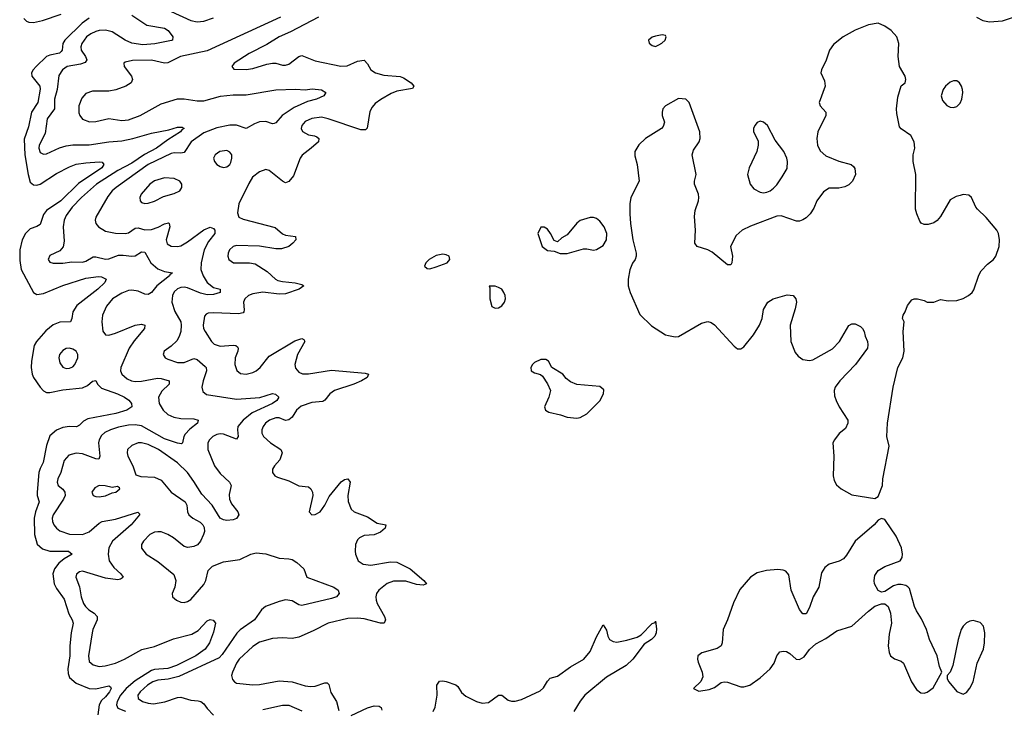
# Model space of a CAD drawing. Header units: inches. Extents: x 1449094 to 1618372, y 389908 to 534307.
# Tile 409 of 494: x 1590825 to 1596840, y 481163 to 485375. Entities that reach past the tile are written whole.
import ezdxf

# ---------------------------------------------------------------- set-up
doc = ezdxf.new("R2010")
doc.units = ezdxf.units.IN
doc.header["$MEASUREMENT"] = 0
doc.layers.add('B5498', color=7, linetype='Continuous')

msp = doc.modelspace()

# ---------------------------------------------------------------- linework, layer by layer
at = {"layer": 'B5498', "color": 5}
for points, elevation in [([(1591750, 485426.3), (1591870.8, 485370.8), (1591910, 485363.2), (1591950, 485367), (1592010, 485386.7)], 460), ([(1591250, 485384.5), (1591206.7, 485353.3), (1591100.9, 485250), (1591088.6, 485230), (1591084.3, 485190), (1591079, 485181), (1591068.6, 485171.4), (1591010, 485159.6), (1590990, 485151.1), (1590926.4, 485090), (1590908.4, 485070), (1590898, 485050), (1590900.6, 485030), (1590949.5, 484970), (1590950.7, 484950.7), (1590936.8, 484870), (1590898.6, 484810), (1590879.2, 484720.8), (1590853.8, 484646.2), (1590857.2, 484550), (1590876.8, 484430), (1590890, 484383.9), (1590910, 484365.8), (1590930, 484364), (1590950, 484371.2), (1591050, 484435.9), (1591130, 484477.7), (1591170, 484492.1), (1591230, 484501.7), (1591310, 484506.7), (1591330, 484504.6), (1591340.2, 484490), (1591327.3, 484470), (1591185, 484375), (1591075.9, 484270), (1590990.1, 484210), (1590970, 484185.7), (1590950, 484124.8), (1590930, 484111.3), (1590890, 484098.3), (1590861.1, 484070), (1590839.6, 484030), (1590826.3, 483970), (1590825.4, 483905.5), (1590833.6, 483850), (1590909.4, 483709.4), (1590930, 483697.1), (1590970, 483702.5), (1591090, 483752), (1591230, 483796), (1591306.9, 483806.9), (1591324.2, 483804.2), (1591353.4, 483790), (1591345.3, 483770), (1591303.8, 483730), (1591175.4, 483630), (1591150.9, 483590), (1591143.9, 483550), (1591134.9, 483530), (1591070, 483528.6), (1591030, 483511.2), (1590986, 483474), (1590928.2, 483410), (1590914.8, 483385.2), (1590896.8, 483290), (1590895, 483250), (1590901, 483210), (1590910, 483189.3), (1590950.8, 483130), (1590970, 483108.4), (1590990, 483098.8), (1591010, 483097.9), (1591090, 483114.2), (1591210, 483125.8), (1591239.1, 483140.9), (1591270, 483167.9), (1591290, 483172), (1591301.2, 483150), (1591325.5, 483125.5), (1591423.1, 483090), (1591466.7, 483070), (1591491.9, 483051.9), (1591508.2, 483030), (1591510.4, 483010), (1591479.1, 482990), (1591412.4, 482970), (1591242.1, 482937.9), (1591216.2, 482923.8), (1591190, 482898), (1591171.7, 482888.3), (1591130, 482891.1), (1591090, 482885.3), (1591050, 482867.5), (1591010, 482833.3), (1590990, 482774.3), (1590969.6, 482670.4), (1590950, 482634.8), (1590942.7, 482610), (1590931.6, 482490), (1590932.3, 482470), (1590943.6, 482430), (1590921.6, 482370), (1590914, 482330), (1590915.9, 482230), (1590932.7, 482172.7), (1590964.2, 482144.2), (1591010, 482129.6), (1591122.8, 482130), (1591146.4, 482110), (1591097.8, 482082.2), (1591065.1, 482054.9), (1591038, 482022), (1591027, 481990), (1591035.5, 481930), (1591050, 481901.7), (1591096.3, 481836.3), (1591125.3, 481745.3), (1591146.3, 481710), (1591151.4, 481690), (1591140.1, 481630), (1591131.5, 481550), (1591131, 481490), (1591119.5, 481410), (1591121.4, 481381.4), (1591130, 481357.2), (1591170, 481322.8), (1591250, 481290.1), (1591291.5, 481288.5), (1591370, 481305.7), (1591381, 481301), (1591383.6, 481290), (1591373.3, 481270), (1591350, 481239.5), (1591324.2, 481215.8), (1591311, 481190), (1591303.3, 481130)], 420), ([(1590850, 485382.2), (1590866.5, 485366.5), (1590880.6, 485360.6), (1590910, 485359.1), (1590964.2, 485370), (1591077.8, 485410)], 420), ([(1591510, 485402.5), (1591602.9, 485342.9), (1591710, 485324.3), (1591733.2, 485310), (1591761.7, 485270), (1591759.1, 485250), (1591752.2, 485247.8), (1591651.8, 485228.2), (1591577.3, 485222.7), (1591510, 485232.6), (1591470, 485251.4), (1591390, 485301.6), (1591350, 485310.8), (1591310.1, 485309.9), (1591290, 485304.2), (1591260.7, 485290), (1591234.2, 485270), (1591204.2, 485230), (1591198, 485210), (1591200.1, 485190), (1591228.4, 485150), (1591235.5, 485130), (1591226.2, 485113.8), (1591196.7, 485103.3), (1591115.3, 485090), (1591087.7, 485070), (1591064.4, 485035.6), (1591054.7, 484950), (1591037.8, 484890), (1591037.7, 484830), (1590992.5, 484770), (1590980.3, 484679.7), (1590944.7, 484610), (1590941.6, 484590), (1590950, 484564.9), (1590970, 484553.4), (1590990, 484556.5), (1591068.1, 484591.9), (1591110, 484605.6), (1591150, 484611.1), (1591250, 484610.7), (1591370.5, 484629.5), (1591450, 484636.2), (1591516.2, 484650), (1591630, 484683), (1591736.8, 484703.2), (1591790, 484718.5), (1591818.3, 484718.3), (1591830.4, 484710.3), (1591816.7, 484703.3), (1591808.4, 484690), (1591730, 484641.5), (1591660.5, 484590), (1591587.8, 484552.2), (1591510, 484498.3), (1591425, 484455), (1591294.6, 484370), (1591202.1, 484290), (1591145.5, 484230), (1591110, 484179.2), (1591096.3, 484150), (1591091.5, 484110), (1591098.1, 484021.9), (1591091.6, 483988.4), (1591070, 483964.2), (1591010, 483935.1), (1590999.1, 483910), (1591010, 483894.8), (1591030, 483888.7), (1591090, 483889.1), (1591143, 483897), (1591210, 483894.5), (1591230, 483900.6), (1591273.9, 483926.1), (1591290, 483927.5), (1591350, 483913), (1591370, 483915.3), (1591430, 483936.8), (1591457.9, 483937.9), (1591510, 483930.8), (1591530, 483933.5), (1591570, 483957.6), (1591590, 483954.9), (1591627.5, 483890), (1591670, 483853.6), (1591710, 483836.8), (1591759.1, 483830), (1591742.6, 483817.4), (1591740.3, 483810), (1591664.1, 483750), (1591630, 483709.8), (1591610, 483696), (1591590, 483699.2), (1591550, 483717.7), (1591510, 483723.7), (1591490, 483721), (1591450, 483706), (1591393.4, 483670), (1591355.4, 483624.6), (1591331, 483570), (1591327.6, 483530), (1591332.5, 483472.5), (1591350, 483450.4), (1591370, 483449.1), (1591410, 483460.6), (1591530, 483510.2), (1591570, 483515.5), (1591590.6, 483510), (1591588.5, 483490), (1591525.2, 483414.8), (1591494.6, 483370), (1591444.2, 483250), (1591441.8, 483230), (1591449.1, 483210), (1591482.3, 483182.3), (1591509.2, 483169.2), (1591530, 483165.2), (1591570, 483167.7), (1591666.4, 483186.4), (1591690, 483184.5), (1591737.6, 483170), (1591739.6, 483150), (1591693.8, 483106.2), (1591672.8, 483070), (1591677.8, 483030), (1591701.7, 482990), (1591730, 482963), (1591766.7, 482946.6), (1591810, 482938.8), (1591890, 482938), (1591915.5, 482930), (1591912.2, 482910), (1591865, 482875), (1591835.4, 482844.6), (1591827.6, 482830), (1591819.5, 482790), (1591814.4, 482785.6), (1591790, 482788.1), (1591710, 482815.8), (1591570, 482894.2), (1591530, 482900.1), (1591490, 482897.9), (1591430, 482886.2), (1591380.3, 482870), (1591346.3, 482853.7), (1591324.8, 482835.2), (1591310.2, 482810), (1591306.6, 482790), (1591315.8, 482710), (1591308.7, 482691.3), (1591290, 482693.3), (1591210, 482722.8), (1591170, 482727.4), (1591125.6, 482714.4), (1591098.1, 482681.9), (1591077.5, 482610), (1591057.8, 482570), (1591055.2, 482550), (1591061.5, 482530), (1591090, 482506.9), (1591102.2, 482490), (1591103.7, 482470), (1591094, 482446), (1591030.2, 482350), (1591024.2, 482330), (1591025.2, 482310), (1591034.4, 482290), (1591050, 482269), (1591070, 482252.4), (1591130, 482232.6), (1591210, 482230.1), (1591250, 482248.1), (1591310, 482299.2), (1591330, 482309.6), (1591410, 482324), (1591547.5, 482367.5), (1591557.3, 482357.3), (1591557, 482350), (1591506.6, 482290), (1591392.8, 482190), (1591371, 482150), (1591366.2, 482110), (1591372.8, 482070), (1591401.5, 482030), (1591444, 481990), (1591457.6, 481970), (1591454.5, 481965.5), (1591442.3, 481957.7), (1591425.1, 481954.9), (1591350, 481963.4), (1591210, 482006.4), (1591190, 482002.3), (1591171.6, 481988.4), (1591167.8, 481970), (1591190.9, 481910.9), (1591202, 481850), (1591216, 481810), (1591227.8, 481790), (1591247.3, 481770), (1591279.6, 481750), (1591298.6, 481730), (1591299.3, 481710), (1591272.9, 481650), (1591268.5, 481630), (1591246.2, 481490), (1591250, 481454.8), (1591273.9, 481433.9), (1591310, 481425.2), (1591348.2, 481428.2), (1591410, 481445.5), (1591466, 481470), (1591572.1, 481527.9), (1591650, 481546.7), (1591765.8, 481594.2), (1591877.7, 481622.3), (1591915, 481645), (1591970, 481703.8), (1591990, 481710.6), (1592007.7, 481707.7), (1592022, 481690), (1592010, 481633.2), (1591985.2, 481570), (1591958.6, 481530), (1591901.8, 481490), (1591783, 481430), (1591730, 481412.4), (1591650, 481407), (1591630, 481400.3), (1591530, 481337.9), (1591475.2, 481290), (1591442.3, 481250), (1591421, 481210), (1591416.4, 481190), (1591425.2, 481170), (1591471.6, 481151.6)], 440), ([(1592419, 485390), (1591970, 485186.3), (1591808.4, 485150), (1591730, 485112.5), (1591710, 485110.7), (1591630, 485128.8), (1591514.1, 485125.9), (1591470, 485117), (1591460.7, 485110), (1591463.8, 485090), (1591508.4, 485030), (1591514.4, 485010), (1591505.5, 484990), (1591474, 484970), (1591412.2, 484947.8), (1591370, 484939), (1591270, 484938.4), (1591230, 484925.1), (1591204.8, 484895.2), (1591187.6, 484850), (1591187.2, 484807.2), (1591192.8, 484790), (1591210, 484767.9), (1591252.1, 484752.1), (1591290, 484754.5), (1591370, 484771.7), (1591450, 484759), (1591490, 484764.2), (1591561.3, 484790), (1591690, 484860.8), (1591790, 484891.5), (1591830, 484891.4), (1591910, 484879.5), (1591950, 484880.4), (1592051.6, 484908.4), (1592130, 484917.5), (1592210, 484917.4), (1592390, 484947.3), (1592510, 484951.8), (1592570, 484948), (1592612.5, 484952.5), (1592670, 484946.4), (1592696.3, 484930), (1592683, 484910), (1592639.3, 484890), (1592583.9, 484876.1), (1592501.3, 484838.7), (1592428.9, 484791.1), (1592390, 484744.7), (1592379.1, 484740.9), (1592370, 484739.3), (1592330, 484753.6), (1592291.4, 484751.4), (1592260, 484740), (1592210, 484710.7), (1592150.8, 484730.8), (1592110, 484730.3), (1592030, 484714.4), (1591950, 484683.6), (1591872.1, 484630), (1591830, 484564), (1591810, 484560.2), (1591770, 484562.9), (1591750, 484558.3), (1591610, 484490.3), (1591415.8, 484350), (1591390.8, 484329.1), (1591363.9, 484296.1), (1591291.5, 484170), (1591287.2, 484150), (1591290.3, 484130.3), (1591306, 484110), (1591350, 484084.7), (1591410, 484072), (1591469.8, 484070.2), (1591490, 484074), (1591530, 484101.1), (1591550, 484103.8), (1591590, 484092.1), (1591630, 484093.7), (1591671.9, 484108.1), (1591710, 484128.4), (1591734.6, 484134.6), (1591739.5, 484130), (1591741.8, 484110), (1591720.2, 484030), (1591726.8, 484006.8), (1591751.5, 483991.5), (1591790, 483990.2), (1591810, 483994.4), (1591850, 484017.7), (1591950, 484092.1), (1591990, 484107.9), (1592010, 484100.3), (1592018.3, 484090), (1592017.6, 484070), (1591979, 484021), (1591953.4, 483970), (1591934.6, 483890), (1591932.3, 483850), (1591945.4, 483810), (1591970, 483770.2), (1592010, 483740.2), (1592050.8, 483730), (1592050.4, 483710), (1592010, 483697.3), (1591970, 483695.8), (1591930, 483705.5), (1591850, 483737.8), (1591830, 483741.1), (1591810, 483739.6), (1591790, 483731.7), (1591770, 483712.4), (1591758.1, 483690), (1591755, 483650), (1591772.3, 483592.3), (1591809.4, 483530), (1591812.9, 483510), (1591809.6, 483470.4), (1591800.2, 483439.8), (1591785.5, 483414.5), (1591750, 483380.4), (1591708, 483350), (1591702.4, 483330), (1591714.9, 483310), (1591730, 483300.9), (1591790, 483281), (1591830, 483282.3), (1591890, 483305.2), (1591910, 483300.7), (1591957.9, 483257.9), (1591965.5, 483250), (1591967.6, 483230), (1591946, 483170), (1591939, 483130), (1591945.1, 483105.1), (1591966.6, 483086.6), (1592150, 483057.1), (1592291.5, 483068.5), (1592370, 483091.6), (1592387.5, 483087.5), (1592408, 483070), (1592397, 483050), (1592370.2, 483030), (1592246.5, 482973.5), (1592190.8, 482930), (1592158.9, 482890), (1592156, 482870), (1592160.9, 482830), (1592150, 482813.6), (1592070, 482842.7), (1592050, 482845.6), (1592030, 482842.2), (1592005.8, 482830), (1591985.4, 482810), (1591975.2, 482790), (1591975.5, 482750), (1592015.1, 482650), (1592050, 482603.2), (1592107.8, 482550), (1592116.9, 482530), (1592105.6, 482474.4), (1592107.4, 482447.4), (1592118.4, 482418.4), (1592157.6, 482370), (1592164.9, 482350), (1592150, 482328.5), (1592130, 482319.8), (1592090, 482316.1), (1592070, 482320.4), (1592050.8, 482330.8), (1592002.2, 482410), (1591937.4, 482477.4), (1591890, 482554), (1591850, 482608.7), (1591790, 482668.8), (1591673.3, 482750), (1591610, 482780.8), (1591570, 482790.5), (1591550, 482790.6), (1591510, 482775.4), (1591484.9, 482750), (1591482, 482730), (1591485.7, 482710), (1591516.9, 482650), (1591535.2, 482595.2), (1591566.1, 482586.1), (1591650, 482580.2), (1591690, 482562.6), (1591750, 482488.7), (1591837, 482430), (1591846.3, 482410), (1591850.3, 482370), (1591859.5, 482350), (1591883.8, 482330), (1591927, 482307), (1591944.4, 482290), (1591952.7, 482272.7), (1591954, 482250), (1591949.1, 482230), (1591930.2, 482190), (1591911.6, 482168.4), (1591890, 482156.8), (1591852.1, 482152.1), (1591830, 482158.3), (1591766, 482210), (1591731.3, 482230), (1591690, 482246.2), (1591670, 482247.9), (1591650, 482244.1), (1591621.1, 482230), (1591581.7, 482190), (1591570.3, 482170), (1591570, 482146.8), (1591598, 482110), (1591670, 482066), (1591767.4, 481987.4), (1591779.5, 481950), (1591772.2, 481910), (1591756.3, 481870), (1591758.8, 481850), (1591782.8, 481830), (1591810, 481818), (1591830, 481816.4), (1591850, 481821.3), (1591870, 481834.4), (1591950, 481926), (1591962, 481950), (1591977.4, 482010), (1592003.1, 482036.9), (1592070, 482064), (1592170, 482079.1), (1592238, 482110), (1592270, 482118.5), (1592330, 482111.7), (1592410, 482085.3), (1592470, 482083.1), (1592490, 482078), (1592519.4, 482059.4), (1592561.8, 482021.9), (1592580.4, 481970), (1592744, 481910), (1592770.5, 481890), (1592778, 481870), (1592760.5, 481850), (1592730, 481838.9), (1592550, 481798), (1592530, 481801.5), (1592490, 481825.8), (1592450, 481831.1), (1592410, 481822), (1592326.3, 481790), (1592302.2, 481770), (1592259.2, 481710), (1592172.1, 481647.9), (1592151.5, 481628.5), (1592062.7, 481497.3), (1592043.1, 481476.9), (1591797.3, 481362.7), (1591732, 481348), (1591670, 481341.7), (1591639.3, 481330), (1591606.3, 481310), (1591560.6, 481270), (1591547.8, 481250), (1591548.3, 481230), (1591575.8, 481210), (1591610, 481200.4), (1591642.8, 481197.2), (1591711.5, 481208.5), (1591790, 481235.9), (1591810, 481237), (1591870, 481219.8), (1591915.2, 481215.2), (1591932.2, 481210), (1591950, 481196.9), (1591970, 481167), (1592010, 481126.7)], 460), ([(1592651.7, 485390), (1592479.4, 485300.6), (1592410, 485269.8), (1592335.4, 485224.6), (1592226.4, 485170), (1592134.8, 485110), (1592120.7, 485090), (1592134, 485074), (1592210, 485070.4), (1592250, 485076.9), (1592335.7, 485104.3), (1592369.8, 485110.2), (1592390, 485109), (1592430, 485097.4), (1592450, 485098), (1592470, 485104.2), (1592529.8, 485150.2), (1592550, 485156.5), (1592630, 485124.5), (1592788.3, 485091.7), (1592826.9, 485093.1), (1592890, 485121.3), (1592930, 485128.2), (1592950, 485106), (1592971.3, 485070), (1592998.9, 485050), (1593050, 485036), (1593150, 485027.8), (1593170, 485020.2), (1593217, 484990), (1593234, 484970), (1593224.7, 484955.3), (1593130, 484938.1), (1593095.1, 484924.9), (1593031.6, 484888.4), (1592997, 484863), (1592977.9, 484842.1), (1592964.9, 484815.1), (1592947.9, 484712.1), (1592937.3, 484702.7), (1592910, 484702.9), (1592709.2, 484770), (1592670, 484779.3), (1592610, 484771.4), (1592570, 484752.9), (1592549.1, 484730), (1592545.5, 484710), (1592552.6, 484692.6), (1592590, 484672.7), (1592626.7, 484666.7), (1592639.9, 484659.9), (1592652.7, 484650), (1592650.3, 484630), (1592606.5, 484590), (1592551.4, 484548.6), (1592539.7, 484530), (1592497.9, 484422.1), (1592470, 484386.6), (1592450, 484379.7), (1592430, 484388.4), (1592350, 484455.1), (1592330, 484460.5), (1592290, 484446.6), (1592246.8, 484413.2), (1592224.5, 484375.5), (1592165.1, 484250), (1592155.5, 484195.5), (1592164.9, 484170), (1592190, 484156.9), (1592386.8, 484106.8), (1592430, 484067.1), (1592450, 484058.8), (1592511.2, 484051.2), (1592511.5, 484030), (1592494.7, 484010), (1592468.8, 483990), (1592424.7, 483975.3), (1592390, 483975.8), (1592290, 483993.1), (1592150, 483996.2), (1592130, 483989.7), (1592107.6, 483970), (1592098.9, 483950), (1592097, 483930), (1592103.8, 483910), (1592132, 483890), (1592230, 483890.2), (1592263.5, 483883.5), (1592336.4, 483836.4), (1592387.2, 483790), (1592402.5, 483782.5), (1592430, 483775.6), (1592508.3, 483768.3), (1592550, 483757.6), (1592562, 483750), (1592533, 483730), (1592450, 483701.7), (1592410, 483697.9), (1592310, 483710.4), (1592250, 483701.5), (1592224, 483690), (1592200.7, 483670), (1592192.7, 483650), (1592196, 483604), (1592194.9, 483590), (1592190, 483584.8), (1592161.6, 483578.4), (1592010, 483585), (1591977.5, 483582.5), (1591964.2, 483575.8), (1591955.3, 483564.8), (1591946, 483510), (1591948, 483490), (1591957.8, 483470), (1591996.9, 483410), (1592014.1, 483394.1), (1592050, 483381.6), (1592130, 483387.9), (1592145.9, 483385.9), (1592156.7, 483376.7), (1592160.2, 483370), (1592157.8, 483350), (1592142.3, 483310), (1592139.6, 483270), (1592152.3, 483232.3), (1592174.5, 483214.5), (1592210, 483209.2), (1592250, 483219.7), (1592269.6, 483230), (1592294.5, 483250), (1592350, 483319.7), (1592505.3, 483414.7), (1592550, 483427.2), (1592562, 483422), (1592567.2, 483410), (1592521.7, 483330), (1592506.2, 483270), (1592510, 483247.3), (1592530, 483222), (1592552.5, 483212.5), (1592590, 483211.8), (1592730, 483234.2), (1592935.4, 483215.4), (1592956.3, 483210), (1592948.4, 483190), (1592912.9, 483170), (1592867.4, 483150), (1592749.3, 483110.7), (1592720.2, 483090), (1592690, 483050.9), (1592676.8, 483043.2), (1592610, 483037.9), (1592545.5, 483014.5), (1592516.2, 482990), (1592490, 482948.3), (1592470, 482931.2), (1592450, 482927.9), (1592410, 482942.6), (1592390, 482943.4), (1592352.2, 482930), (1592326.7, 482910), (1592312.4, 482890), (1592305.6, 482870), (1592304.7, 482850), (1592314.4, 482830), (1592358, 482790), (1592421.1, 482750), (1592428.1, 482730), (1592413.7, 482686.3), (1592381.6, 482650), (1592370.5, 482630), (1592370.6, 482610), (1592384, 482590), (1592400.3, 482580.3), (1592470, 482559.6), (1592530, 482529.1), (1592590, 482521.3), (1592603.8, 482510), (1592614.6, 482490), (1592616.9, 482470), (1592594, 482370), (1592610.7, 482350.7), (1592630, 482353), (1592660.7, 482370), (1592689.7, 482410), (1592716.3, 482463.7), (1592770, 482530.3), (1592790, 482553.4), (1592810, 482567), (1592830.6, 482570), (1592844.2, 482550), (1592830.7, 482470), (1592832, 482432), (1592850, 482386.3), (1592869.6, 482369.6), (1592950, 482339.5), (1593010, 482300.2), (1593062.8, 482290), (1593058.3, 482270), (1593030, 482244.2), (1592990, 482229.2), (1592930, 482225.3), (1592901.3, 482210), (1592890, 482197.6), (1592877, 482170), (1592874.9, 482130), (1592876.5, 482110), (1592892.4, 482070), (1592924, 482050), (1592970, 482044.3), (1593090, 482064.2), (1593130, 482062), (1593210, 482021.1), (1593293.4, 481950), (1593311, 481930), (1593290, 481920.7), (1593250, 481926.2), (1593184.9, 481944.9), (1593110, 481946.2), (1593069.4, 481930.6), (1593019.3, 481890), (1593005.4, 481870), (1593000.2, 481850), (1593002.7, 481830), (1593009.6, 481809.6), (1593055, 481730), (1593060.7, 481710), (1593051.7, 481688.3), (1593030, 481688.6), (1592930, 481715.6), (1592890, 481719.5), (1592830, 481717.5), (1592710, 481689.8), (1592618, 481642), (1592530, 481604.2), (1592490, 481596), (1592430, 481599.3), (1592370, 481594.6), (1592290, 481572.2), (1592250, 481546.2), (1592167, 481470), (1592150, 481444.7), (1592125.5, 481390), (1592120.3, 481370), (1592124.6, 481344.6), (1592137.1, 481330), (1592150, 481323.6), (1592250, 481311.8), (1592290, 481314.2), (1592410, 481336.3), (1592490, 481331), (1592570, 481306.7), (1592603, 481303), (1592630, 481305.3), (1592690, 481325), (1592703.7, 481323.7), (1592714.8, 481314.8), (1592726.6, 481266.6), (1592761.8, 481210), (1592775.9, 481155.9)], 480), ([(1596670, 485391), (1596710, 485370.7), (1596750, 485362), (1596830, 485368.2), (1596890, 485388.2)], 520), ([(1593351.2, 481148.8), (1593363.3, 481176.7), (1593376.3, 481250), (1593374, 481310), (1593390, 481334.4), (1593410, 481336.5), (1593430, 481332.7), (1593490, 481312.6), (1593501.8, 481301.8), (1593524.8, 481264.8), (1593550, 481242.7), (1593616.3, 481210), (1593650, 481199.6), (1593690, 481204.4), (1593750, 481248.9), (1593770, 481250.3), (1593810, 481219.7), (1593830, 481212), (1593851.9, 481211.9), (1593890, 481222), (1594004.3, 481275.7), (1594026.4, 481293.6), (1594050, 481334), (1594067.1, 481352.9), (1594110, 481366.1), (1594190, 481422), (1594271, 481470), (1594310, 481515.3), (1594350, 481604.9), (1594390, 481678.8), (1594410, 481646.8), (1594418.4, 481610), (1594428.8, 481588.8), (1594450, 481576.5), (1594474, 481574), (1594535.1, 481584.9), (1594596.9, 481603.1), (1594621.7, 481618.3), (1594690, 481686.7), (1594707.6, 481692.4), (1594710, 481702), (1594715.5, 481655.5), (1594713.7, 481630), (1594706, 481610), (1594684.9, 481590), (1594639.7, 481560.3), (1594571.7, 481470), (1594530.2, 481430), (1594410, 481359.6), (1594278.3, 481250), (1594250, 481213.6), (1594210.9, 481150)], 480), ([(1592310, 481161.1), (1592430, 481187.3), (1592470, 481188.7), (1592550, 481153.6)], 460), ([(1592850, 481125.8), (1592950, 481172.6), (1592990, 481183.2), (1593021.2, 481181.2), (1593033.7, 481173.7), (1593038.4, 481158.4)], 480)]:
    msp.add_lwpolyline(points, dxfattribs=dict(at, elevation=elevation))
for points, elevation in [([(1596070, 485354), (1596010, 485344.5), (1595930, 485311.7), (1595856.4, 485270), (1595796.4, 485223.6), (1595771.8, 485190), (1595752.7, 485127.3), (1595723.8, 485070), (1595720.5, 485050), (1595742, 485002), (1595745.3, 484970), (1595710.4, 484870), (1595716.3, 484850), (1595750.5, 484810), (1595750.4, 484790.4), (1595701.5, 484690), (1595695.6, 484650), (1595699.6, 484610), (1595714.7, 484574.7), (1595750, 484543.7), (1595830, 484512), (1595904.7, 484490), (1595918.8, 484478.8), (1595927.5, 484467.5), (1595930.5, 484430.5), (1595914, 484390), (1595890, 484366), (1595865.8, 484354.2), (1595830, 484347), (1595770, 484346), (1595736.7, 484323.3), (1595694.8, 484270), (1595676.1, 484223.9), (1595654, 484190), (1595630, 484165.2), (1595610, 484153.2), (1595590, 484145.2), (1595570, 484144), (1595476.4, 484176.4), (1595450, 484175.3), (1595290, 484114.5), (1595238.8, 484090), (1595203.4, 484056.6), (1595167.3, 483990), (1595180.7, 483930), (1595176, 483890), (1595170, 483878), (1595150, 483879), (1595054.9, 483954.9), (1595030, 483969.7), (1594964, 483990), (1594949.6, 484009.6), (1594954.7, 484090), (1594947, 484173), (1594952.3, 484210), (1594971.8, 484270), (1594974, 484290), (1594971.8, 484310), (1594947.3, 484370), (1594947, 484390), (1594958.4, 484430), (1594934, 484550), (1594941.3, 484578.7), (1594976.2, 484630), (1594982.9, 484650), (1594980.9, 484690), (1594915.1, 484870), (1594894, 484890), (1594850, 484895.1), (1594770, 484849), (1594754.8, 484830), (1594750.8, 484810), (1594750.8, 484790), (1594764, 484750), (1594756.7, 484723.3), (1594746.8, 484710), (1594648.2, 484650), (1594608, 484612), (1594584.2, 484570), (1594583.2, 484543.2), (1594598.4, 484490), (1594610.6, 484390), (1594559.1, 484290), (1594553.4, 484250), (1594553.4, 484190), (1594556.3, 484130), (1594570.6, 484030.6), (1594590.8, 483950), (1594591, 483930), (1594586, 483910), (1594570, 483888), (1594552.8, 483847.2), (1594542, 483790), (1594543, 483750), (1594554.9, 483710), (1594614.1, 483574.1), (1594685.1, 483505.1), (1594770, 483450.7), (1594790, 483445.5), (1594830, 483439.1), (1594850, 483440.7), (1594990, 483521.3), (1595030, 483532.4), (1595050, 483526), (1595070, 483510.6), (1595190, 483381), (1595210, 483364.7), (1595230, 483364.7), (1595250, 483378), (1595309.3, 483450), (1595345.1, 483510), (1595361.3, 483550), (1595370, 483604.7), (1595396, 483650), (1595428.7, 483670), (1595514.9, 483694.9), (1595551, 483690), (1595567.3, 483670), (1595570.5, 483650.5), (1595563.8, 483610), (1595533.1, 483510), (1595536, 483410), (1595562.5, 483342.6), (1595580.8, 483320.8), (1595610, 483300.2), (1595650, 483292.9), (1595670, 483298.3), (1595790, 483365.7), (1595833.6, 483410), (1595890, 483507.3), (1595910, 483517.3), (1595930, 483517.3), (1595962, 483502), (1595974, 483490), (1595984, 483470), (1595990, 483442), (1596004, 483410), (1596007.3, 483390), (1596004, 483370), (1595931.2, 483268.8), (1595835.5, 483170), (1595808, 483130), (1595800.5, 483110), (1595803, 483077), (1595812.4, 483050), (1595832.2, 483010), (1595883.8, 482930), (1595885.5, 482910), (1595870, 482879.3), (1595832, 482848), (1595802.8, 482810), (1595793.4, 482790), (1595798.9, 482710), (1595795.3, 482590), (1595800.6, 482560.6), (1595814.6, 482534.6), (1595844, 482510), (1595910, 482472.7), (1596050, 482451), (1596070, 482462), (1596097.2, 482530), (1596099.3, 482570), (1596136.2, 482770), (1596123.6, 482830), (1596127.3, 482910), (1596160.7, 483130), (1596189.4, 483250), (1596221.2, 483310), (1596228.7, 483350), (1596222, 483470), (1596228, 483530), (1596218, 483550), (1596222, 483570), (1596235.3, 483590), (1596248.7, 483630), (1596276.4, 483663.6), (1596290, 483671.3), (1596310, 483671.3), (1596350, 483661), (1596370, 483651), (1596409.1, 483650.9), (1596450, 483666), (1596498.5, 483658.5), (1596550, 483660.4), (1596590, 483672.7), (1596622.7, 483690), (1596644.5, 483710), (1596654.2, 483725.9), (1596684.7, 483815.2), (1596698.9, 483841.1), (1596737.1, 483882.9), (1596775.1, 483910), (1596789.6, 483930), (1596809.6, 483990), (1596811.8, 484030), (1596805.1, 484070), (1596794.7, 484090), (1596730, 484167.3), (1596677.1, 484217.1), (1596667, 484230), (1596639.3, 484290), (1596623.7, 484303.7), (1596590, 484307), (1596570, 484302), (1596545.5, 484294.5), (1596510, 484275.1), (1596450, 484174), (1596430, 484148.7), (1596410, 484134), (1596375.3, 484124.7), (1596350, 484124), (1596332.9, 484132.9), (1596324.1, 484144.1), (1596305.2, 484190), (1596298.6, 484218.6), (1596300.9, 484430), (1596282.7, 484510), (1596283.7, 484550), (1596293.2, 484590), (1596289.3, 484630), (1596270, 484669), (1596210, 484708.7), (1596200.9, 484720.9), (1596183.2, 484803.2), (1596180.9, 484830), (1596190, 484902), (1596209.5, 484970.5), (1596234, 484990), (1596239.3, 485010), (1596234.5, 485030), (1596199.5, 485090), (1596192, 485150), (1596197, 485230), (1596183.6, 485270), (1596150, 485309.6), (1596110, 485336.9)], 520), ([(1594750, 485284), (1594710, 485275.1), (1594690, 485269), (1594666, 485250), (1594671.1, 485231.1), (1594690, 485218), (1594710, 485211.3), (1594730, 485222), (1594748.9, 485231.1), (1594768, 485250), (1594775.3, 485270), (1594770, 485278)], 520), ([(1596530, 485002.4), (1596510, 484994.7), (1596481.3, 484970), (1596467, 484950), (1596455.3, 484910), (1596462.8, 484882.7), (1596490, 484850.5), (1596510, 484840.5), (1596530, 484839.3), (1596550, 484846), (1596570, 484864.9), (1596580.5, 484890), (1596586.6, 484930), (1596584.7, 484950), (1596579.7, 484970), (1596566.6, 484990), (1596550, 485001.6)], 520), ([(1595350, 484754.7), (1595330, 484747.3), (1595315.8, 484730), (1595309, 484710), (1595309, 484690), (1595335.8, 484635.8), (1595337.6, 484610), (1595328.7, 484570), (1595282, 484470), (1595272.4, 484430), (1595288.4, 484370), (1595310, 484342), (1595350, 484322.8), (1595370, 484318.8), (1595390, 484322.8), (1595410, 484330.8), (1595430, 484346), (1595450, 484366.8), (1595484.1, 484415.9), (1595513.5, 484466.5), (1595515.8, 484510), (1595511.7, 484530), (1595492.9, 484570), (1595440, 484640), (1595394.7, 484730), (1595370, 484749.7)], 520), ([(1592090, 484575.8), (1592047.3, 484570), (1592019.3, 484550), (1592010.4, 484530), (1592014.9, 484510), (1592030, 484490.6), (1592050, 484479.3), (1592070, 484473), (1592090, 484476.3), (1592109.6, 484490.4), (1592116.1, 484503.9), (1592122.4, 484530), (1592121.6, 484550), (1592110, 484566.6)], 480), ([(1591710, 484409.7), (1591650, 484391.5), (1591620.9, 484370), (1591567.4, 484310), (1591559.5, 484290), (1591560.5, 484270), (1591570, 484259.1), (1591590, 484252.7), (1591610, 484254), (1591650, 484266), (1591704.1, 484295.9), (1591770, 484313.4), (1591803.7, 484330), (1591815.6, 484350), (1591815.1, 484370), (1591803.7, 484390), (1591770, 484406)], 480), ([(1594330, 484167.6), (1594310, 484167.3), (1594250.4, 484149.6), (1594230, 484132.7), (1594170, 484061.2), (1594138, 484042), (1594110, 484018), (1594090, 484026), (1594068.7, 484070), (1594050, 484095.3), (1594030, 484108), (1594010, 484108), (1593991.3, 484070), (1594018, 483990), (1594050, 483966), (1594090, 483962), (1594127.5, 483947.5), (1594170, 483947.7), (1594270, 483975.5), (1594290, 483976.3), (1594330, 483967.3), (1594350, 483970.8), (1594390, 483996), (1594409.3, 484030), (1594412.3, 484070), (1594396.2, 484110), (1594370, 484144.5), (1594350, 484160.7)], 520), ([(1593410, 483942.7), (1593370, 483935.1), (1593326, 483910), (1593306.8, 483890), (1593298.8, 483870), (1593314.8, 483854.8), (1593330, 483854), (1593370, 483864.9), (1593437.2, 483890), (1593453.2, 483910), (1593448.7, 483930), (1593430, 483939.3)], 520), ([(1593692.7, 483747.3), (1593696.9, 483736.9), (1593697.6, 483670), (1593710, 483624), (1593730, 483613), (1593750, 483615.5), (1593770, 483628), (1593787, 483650), (1593793.3, 483670), (1593791.5, 483690), (1593782.9, 483710), (1593770, 483729.3), (1593750, 483739.6), (1593730, 483747)], 520), ([(1591130, 483369.7), (1591110, 483366.6), (1591090, 483355.1), (1591069.1, 483330), (1591064, 483310), (1591070, 483278.8), (1591090, 483253.4), (1591110, 483244.6), (1591130, 483246.3), (1591150, 483255.5), (1591162.9, 483270), (1591179.7, 483310), (1591179.7, 483330), (1591169.6, 483350), (1591150, 483363.5)], 440), ([(1594010, 483300.4), (1593970, 483280.5), (1593958.4, 483270), (1593948.4, 483250), (1593950.8, 483230), (1593970, 483219.3), (1594008, 483208), (1594018.8, 483198.8), (1594050.4, 483150.4), (1594067.7, 483110), (1594058, 483070), (1594031, 483010), (1594038, 482990), (1594057.3, 482977.3), (1594130, 482962), (1594170, 482948.4), (1594230, 482940.5), (1594250, 482945.5), (1594290, 482967.7), (1594370, 483047.3), (1594392.7, 483090), (1594394, 483114), (1594370, 483134), (1594230, 483147.3), (1594190, 483163.6), (1594164.4, 483184.4), (1594142.7, 483210), (1594077.2, 483250), (1594055.1, 483290), (1594038.8, 483298.8)], 520), ([(1591310, 482529.6), (1591283.6, 482516.4), (1591267, 482490), (1591274, 482470), (1591290, 482462), (1591310, 482460.3), (1591350, 482466.3), (1591390, 482485.5), (1591413.2, 482490), (1591437.2, 482510), (1591435.5, 482515.5), (1591423.1, 482523.1), (1591390, 482518), (1591347.8, 482527.8)], 460), ([(1596090, 482329), (1596070, 482319), (1596044.9, 482290), (1595930, 482189.8), (1595875.7, 482104.3), (1595857.1, 482082.9), (1595832.1, 482067.9), (1595770, 482049.7), (1595743.1, 482030), (1595723.9, 481996.1), (1595706.5, 481910), (1595672.4, 481850), (1595650, 481784), (1595630, 481746), (1595610, 481746), (1595590, 481773.2), (1595539.1, 481890), (1595524.4, 481984.4), (1595505.9, 482005.9), (1595490, 482013.4), (1595457.3, 482017.3), (1595388.1, 482011.9), (1595330, 481996.5), (1595289.3, 481970), (1595225.5, 481894.5), (1595185.8, 481814.2), (1595150, 481709.3), (1595122.6, 481650), (1595117.6, 481570), (1595110.1, 481549.9), (1595085.8, 481534.2), (1594992.8, 481507.2), (1594968.4, 481490), (1594965.7, 481470), (1594970.3, 481450), (1594994.7, 481390), (1594997.8, 481362.3), (1594987.3, 481332.7), (1594942, 481290), (1594974.4, 481274.4), (1595036.6, 481283.4), (1595070, 481297.1), (1595110, 481326.3), (1595130, 481330.2), (1595150, 481328), (1595230, 481300.9), (1595250, 481300.3), (1595286, 481310), (1595350, 481354.6), (1595409.8, 481410.2), (1595434.8, 481445.2), (1595451.3, 481488.7), (1595470, 481513.4), (1595490, 481519.1), (1595510, 481516.3), (1595530, 481504), (1595568.8, 481468.8), (1595590, 481466.4), (1595617, 481483), (1595650.9, 481529.1), (1595690, 481563.8), (1595750, 481595.8), (1595817, 481643), (1595910, 481670.4), (1596010, 481762.4), (1596050, 481793), (1596090, 481807.7), (1596110, 481806.8), (1596130, 481791), (1596144.9, 481750), (1596150.7, 481690), (1596137.4, 481622.6), (1596131.7, 481550), (1596137, 481510), (1596144.9, 481490), (1596170, 481470.5), (1596210, 481457.3), (1596224.1, 481444.1), (1596273.1, 481330), (1596303.7, 481283.7), (1596330, 481264.4), (1596350, 481261.6), (1596370, 481267.7), (1596405.6, 481294.4), (1596458, 481390), (1596444.5, 481424.5), (1596429.5, 481490), (1596382.7, 481590), (1596364.5, 481650), (1596335.3, 481715.3), (1596303.6, 481763.6), (1596291.9, 481791.9), (1596260.9, 481900.9), (1596251.8, 481911.8), (1596238.3, 481918.3), (1596210, 481926), (1596190, 481925.1), (1596163, 481917), (1596110, 481882), (1596090, 481878), (1596069.7, 481889.7), (1596047.1, 481930), (1596044.7, 481950), (1596050, 481981), (1596069.7, 482010), (1596110, 482036), (1596204, 482070), (1596217, 482090), (1596219.5, 482110), (1596212.7, 482150), (1596180.1, 482220.1), (1596115.5, 482315.5), (1596110, 482322)], 520), ([(1596650, 481705.1), (1596630, 481702), (1596609.2, 481690.8), (1596588.4, 481671.6), (1596576, 481650), (1596558, 481590), (1596526, 481430), (1596510.7, 481389.3), (1596492, 481370), (1596492, 481350), (1596501, 481330), (1596550, 481271.3), (1596590, 481256), (1596610, 481264.7), (1596630, 481291.3), (1596650, 481331.3), (1596674.9, 481445.1), (1596712.6, 481530), (1596718.9, 481570), (1596722.4, 481630), (1596713.3, 481670), (1596692.8, 481692.8)], 520)]:
    msp.add_lwpolyline(points, close=True, dxfattribs=dict(at, elevation=elevation))

doc.saveas('drawing.dxf')
